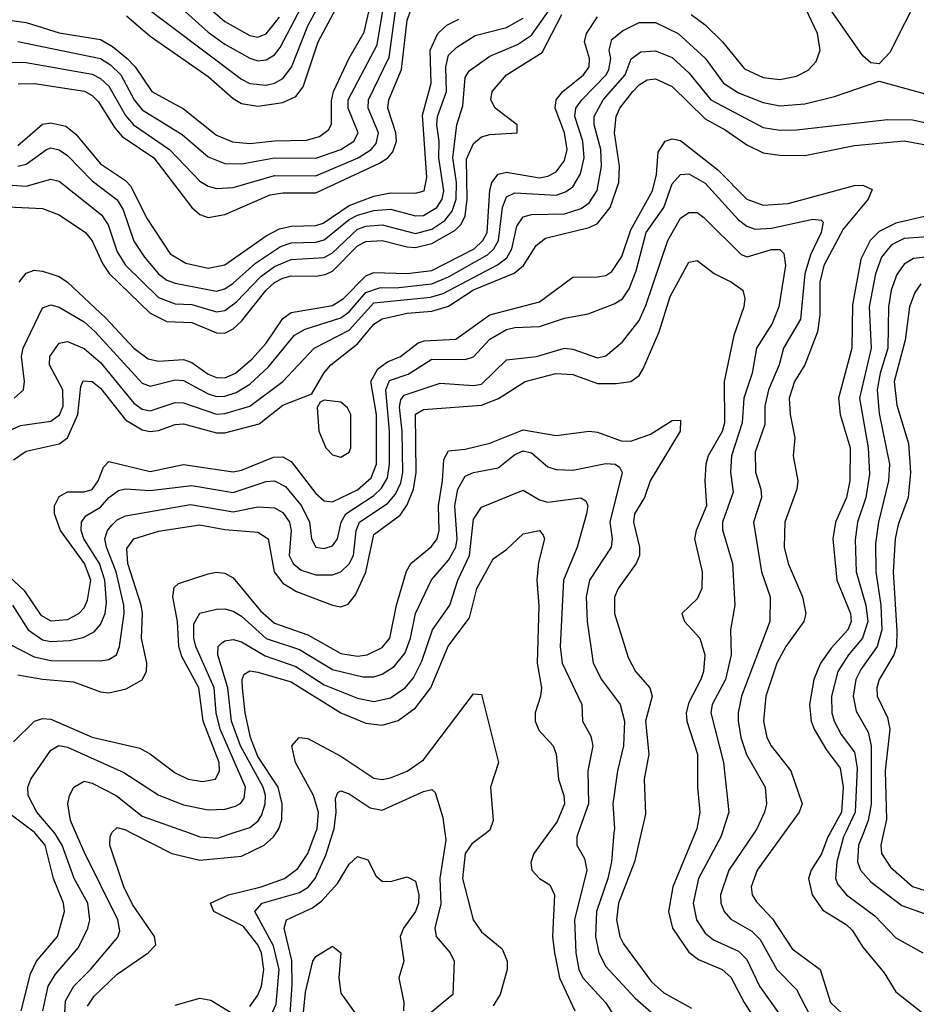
# Model space of a CAD drawing. Header units: inches. Extents: x 990535 to 1117859, y 769386 to 892122.
# Tile 649 of 656: x 1085735 to 1087899, y 829586 to 831964. Entities that reach past the tile are written whole.
import ezdxf

# ---------------------------------------------------------------- set-up
doc = ezdxf.new("R2010")
doc.units = ezdxf.units.IN
doc.header["$MEASUREMENT"] = 0
doc.layers.add('B0882', color=7, linetype='Continuous')
doc.layers.add('B0883', color=7, linetype='Continuous')

msp = doc.modelspace()

# ---------------------------------------------------------------- linework, layer by layer
at = {"layer": 'B0882', "color": 5}
for points, elevation in [([(1085738, 829570), (1085760.4, 829659.6), (1085775, 829690), (1085825.6, 829750), (1085842.8, 829810), (1085840.5, 829830), (1085816.7, 829890), (1085796, 829970), (1085771.3, 830000)], 3680), ([(1085790.2, 829570), (1085803.6, 829630), (1085821.1, 829658.9), (1085876.7, 829723.3), (1085899.1, 829770), (1085903.8, 829790), (1085899.5, 829830), (1085866, 829890), (1085837.1, 829970), (1085819.5, 829999.5), (1085819.1, 830000)], 3660), ([(1085842.7, 829550), (1085845.5, 829594.5), (1085865.4, 829630), (1085905.6, 829670), (1085971.8, 829748.2), (1085976.2, 829763.8), (1085971.5, 829790), (1085890, 829953.8), (1085870.2, 830000)], 3640), ([(1085898.4, 829581.6), (1085914.3, 829605.7), (1085970, 829658.9), (1086044.5, 829710), (1086063.6, 829730), (1086060.4, 829750), (1086006.9, 829826.9), (1085985.9, 829870), (1085952.4, 829970), (1085952.8, 829990), (1085957.1, 830000)], 3620), ([(1086003.6, 830000), (1086101.7, 829950), (1086170, 829933.7), (1086270, 829943.3), (1086324.6, 829970), (1086347.8, 829990), (1086354.1, 830000)], 3620), ([(1086143.6, 830000), (1086170, 829990.7), (1086212.5, 829987.5), (1086250.3, 830000)], 3640), ([(1086290, 829580.8), (1086310, 829608.4), (1086318.6, 829630), (1086324.5, 829670), (1086318.5, 829710), (1086310, 829730), (1086274.6, 829774.6), (1086203.7, 829810), (1086195.4, 829830), (1086238.7, 829850), (1086317.6, 829870), (1086374.3, 829890), (1086405.9, 829914.1), (1086430.1, 829949.9), (1086449.2, 830000)], 3580), ([(1086330, 829533.6), (1086353.6, 829586.4), (1086361.4, 829670), (1086347.2, 829727.2), (1086302.1, 829810), (1086319.9, 829830), (1086410, 829856.1), (1086430.9, 829869.1), (1086448.1, 829890), (1086474.2, 829945.8), (1086490.8, 830000)], 3560), ([(1086761.4, 830000), (1086763.5, 829983.5), (1086749.1, 829890), (1086751.1, 829828.9), (1086736.8, 829770), (1086740.4, 829750), (1086774.1, 829710), (1086783.7, 829690), (1086780.1, 829610), (1086709.4, 829550.6)], 3560), ([(1086861.9, 830000), (1086826.6, 829973.4), (1086810, 829950.5), (1086804, 829890), (1086829.8, 829789.8), (1086850, 829761.3), (1086899.7, 829719.7), (1086912, 829690), (1086911.6, 829670), (1086894.7, 829610), (1086877.8, 829582.2)], 3580), ([(1087012.6, 830000), (1086976, 829950), (1086968.7, 829928.7), (1086970.9, 829910), (1086989.3, 829890), (1087014.3, 829874.3), (1087026.1, 829850), (1087021.4, 829750), (1087026, 829710), (1087038.1, 829650), (1087075.1, 829570)], 3620), ([(1087083.3, 830000), (1087079.7, 829990), (1087080.1, 829970), (1087098.2, 829938.2), (1087104.1, 829910), (1087074.2, 829790), (1087077.4, 829710), (1087084.8, 829670), (1087094.4, 829650), (1087148.8, 829590), (1087174.8, 829550)], 3640), ([(1087169.5, 830000), (1087163.3, 829930), (1087154.9, 829890), (1087127.2, 829810), (1087124.9, 829750), (1087132.6, 829710), (1087150, 829677.5), (1087221, 829601), (1087278.8, 829550)], 3660), ([(1087235, 830000), (1087218.8, 829930), (1087180.5, 829830), (1087175.9, 829790), (1087183.4, 829750), (1087192.1, 829732.1), (1087260.1, 829640.1), (1087290, 829614), (1087356.3, 829576.3)], 3680), ([(1087365.3, 830000), (1087311.5, 829870), (1087301.4, 829810), (1087310.7, 829770), (1087350, 829711.8), (1087373.8, 829693.8), (1087430.4, 829670.4), (1087451.9, 829651.9), (1087484, 829590), (1087535.2, 829510)], 3720), ([(1087430.7, 830000), (1087427.5, 829990), (1087373.6, 829890), (1087360.6, 829830), (1087368.4, 829790), (1087390, 829758), (1087410, 829741.9), (1087470, 829714.1), (1087490, 829694.1), (1087521, 829630), (1087590, 829532.5)], 3740), ([(1087507.8, 830000), (1087446.7, 829910), (1087426.5, 829850), (1087427.8, 829830), (1087435.7, 829810), (1087451.9, 829791.9), (1087502.6, 829762.6), (1087522.8, 829742.8), (1087562.4, 829670), (1087610, 829621.4), (1087655, 829535)], 3760), ([(1087580.6, 830000), (1087515.3, 829910), (1087501, 829870), (1087503.1, 829850), (1087513.4, 829833.4), (1087552.3, 829792.3), (1087599.7, 829719.7), (1087667.4, 829670), (1087692.2, 829590), (1087735.1, 829550)], 3780), ([(1087691.1, 830000), (1087685.5, 829990), (1087670.3, 829949.7), (1087645.5, 829910), (1087639.4, 829890), (1087648, 829850), (1087673.6, 829813.6), (1087730, 829778.8), (1087744.8, 829764.8), (1087770, 829724), (1087821.9, 829661.9), (1087850, 829616.1), (1087930, 829553.6)], 3820), ([(1087728.5, 830000), (1087723.9, 829990), (1087707.3, 829930), (1087704.6, 829890), (1087710, 829875.4), (1087731.2, 829850), (1087799.4, 829799.4), (1087850, 829746.2), (1087914.8, 829710)], 3840), ([(1087771.6, 830000), (1087759.9, 829970), (1087757.8, 829930), (1087764.4, 829910), (1087790, 829881.4), (1087864.5, 829824.5), (1087930, 829801.1)], 3860), ([(1087820.4, 830000), (1087813.8, 829970), (1087815.4, 829950), (1087837.5, 829917.5), (1087890, 829870.4), (1087966.4, 829846.4)], 3880), ([(1086386.7, 829550), (1086392.8, 829632.8), (1086391.5, 829691.5), (1086373.5, 829770), (1086379, 829790), (1086441.4, 829818.6), (1086464.4, 829835.6), (1086502.1, 829877.9), (1086530, 829924.7), (1086550, 829942.9), (1086575, 829935), (1086595.5, 829895.5), (1086610, 829883.2), (1086630, 829882.3), (1086670, 829893.4), (1086690, 829883.6), (1086698.6, 829850), (1086697.2, 829830), (1086690.7, 829810), (1086661.6, 829770), (1086653.5, 829750), (1086662, 829690), (1086650.2, 829650), (1086662.1, 829590), (1086661.1, 829570)], 3540), ([(1086414.5, 829510), (1086424.5, 829615.5), (1086442.3, 829690), (1086450, 829701.4), (1086490, 829726), (1086510, 829710.5), (1086505.5, 829650), (1086510, 829612.7), (1086554.8, 829550)], 3520), ([(1086110, 829584.2), (1086170, 829600.7), (1086195.8, 829595.8), (1086250, 829562.6)], 3580)]:
    msp.add_lwpolyline(points, dxfattribs=dict(at, elevation=elevation))
at = {"layer": 'B0883', "color": 5}
for points, elevation in [([(1087356.2, 831976.2), (1087390, 831950.9), (1087431.3, 831910), (1087484.7, 831844.7), (1087530, 831824.2), (1087570, 831819.4), (1087610, 831826.9), (1087638.1, 831841.9), (1087657.4, 831862.6), (1087667.4, 831890), (1087660.7, 831930), (1087595, 832070)], 3880), ([(1085710, 831962.2), (1085750, 831956.5), (1085830, 831932), (1085930, 831915.6), (1085959.1, 831899.1), (1085994.1, 831870), (1086013.2, 831850), (1086054, 831790), (1086130, 831748.1), (1086210, 831684.5), (1086248.2, 831668.2), (1086290, 831664.3), (1086350, 831671.1), (1086427.5, 831672.5), (1086458.5, 831681.5), (1086481.4, 831698.6), (1086487.8, 831712.2), (1086487.7, 831767.7), (1086492.3, 831790), (1086529.8, 831870.2), (1086566.5, 831933.5), (1086593.1, 832050)], 4080), ([(1086138.7, 832038.7), (1086230, 831958.9), (1086290, 831925.6), (1086310, 831921.7), (1086330, 831929.1), (1086362, 831970)], 4180), ([(1085730, 831911), (1085930, 831869.8), (1085954.3, 831854.3), (1085978.9, 831830), (1086011, 831770), (1086030, 831746.2), (1086126.6, 831686.6), (1086190, 831632.5), (1086230, 831616.5), (1086270, 831615.8), (1086350, 831629.6), (1086450, 831629), (1086510, 831649.8), (1086541.7, 831670), (1086551.5, 831690), (1086528, 831750), (1086527.8, 831770), (1086597.6, 831902.4), (1086618.9, 832030)], 4060), ([(1085731.3, 831808.7), (1085770.7, 831809.3), (1085890.9, 831790.9), (1085910, 831780.8), (1085925.2, 831765.2), (1085963.2, 831703.2), (1085981.7, 831681.7), (1086058.5, 831630), (1086150, 831509.7), (1086170, 831493.3), (1086190, 831485.7), (1086230, 831492.9), (1086339.2, 831540.8), (1086370, 831545.5), (1086450, 831545.6), (1086603, 831617), (1086623.2, 831630), (1086635.6, 831644.4), (1086644.1, 831670), (1086642.8, 831690), (1086623.9, 831750), (1086626.3, 831770), (1086656.4, 831843.6), (1086670, 831962.3), (1086688.2, 832011.8)], 4020), ([(1085992.9, 831972.9), (1086050, 831924), (1086190, 831826.1), (1086250, 831773), (1086270, 831761), (1086310, 831754.8), (1086370, 831763.6), (1086401.6, 831778.4), (1086418.7, 831801.3), (1086455.7, 831910), (1086510, 832012.8)], 4120), ([(1086010, 832016.3), (1086270, 831819.8), (1086290, 831809.2), (1086330, 831805.1), (1086350, 831810.1), (1086370, 831821.8), (1086391.3, 831848.7), (1086430, 831948.3), (1086473.8, 832030)], 4140), ([(1087909.1, 832030), (1087835.7, 831884.3), (1087810, 831857.2), (1087790, 831859.3), (1087770, 831876.1), (1087676.9, 832010)], 3860), ([(1085670, 831567.2), (1085750, 831561.6), (1085810, 831578.5), (1085830, 831573.7), (1085932.2, 831492.2), (1085947.9, 831467.9), (1085970, 831403.3), (1085990, 831370.5), (1086070, 831292.5), (1086110, 831277.3), (1086150, 831275.6), (1086210, 831257.9), (1086230, 831261.4), (1086258, 831282), (1086317, 831343), (1086350, 831367.7), (1086390, 831384.7), (1086470, 831389.4), (1086490, 831400.5), (1086550, 831457.5), (1086570, 831464.8), (1086610, 831468.3), (1086690, 831446.9), (1086730, 831458), (1086761.2, 831478.8), (1086778.8, 831501.2), (1086788.2, 831530), (1086789.2, 831570), (1086780.3, 831630), (1086789.9, 831710), (1086804.6, 831755.4), (1086810, 831823.6), (1086819.6, 831840.4), (1086870, 831875.6), (1086936.8, 831903.2), (1086970, 831925.8), (1087013.3, 831986.7)], 3940), ([(1085710, 831861.1), (1085750, 831860), (1085910, 831831.8), (1085930, 831821.9), (1085950, 831802.9), (1085990, 831732.5), (1086009.6, 831709.6), (1086096.5, 831650), (1086170, 831573.2), (1086190, 831561.3), (1086210, 831556.2), (1086250, 831558.3), (1086350, 831587), (1086450, 831586.3), (1086552.1, 831630), (1086582.9, 831650), (1086595.1, 831664.9), (1086600.6, 831690), (1086576, 831750), (1086577, 831770), (1086627, 831873), (1086643.9, 831996.1)], 4040), ([(1086127.3, 831990), (1086190, 831933.7), (1086230, 831904.4), (1086290, 831870.4), (1086310, 831864.5), (1086330, 831866.5), (1086350, 831878.8), (1086363.4, 831896.6), (1086423.4, 832010)], 4160), ([(1085690, 831512.2), (1085790, 831507.5), (1085830, 831492.5), (1085893.8, 831450), (1085910, 831429.5), (1085934.4, 831374.4), (1085950.5, 831350.5), (1086050, 831254.9), (1086090, 831234.8), (1086150, 831232.6), (1086210, 831207.4), (1086230, 831206.7), (1086250, 831217.1), (1086270, 831235.2), (1086330, 831310.7), (1086350, 831328.7), (1086370, 831339.4), (1086390, 831344.9), (1086450, 831343.8), (1086472, 831348), (1086490, 831356.4), (1086550, 831417.2), (1086570, 831427.9), (1086610, 831430), (1086670, 831414.8), (1086690, 831413.8), (1086730, 831423), (1086785.5, 831454.5), (1086800.4, 831470), (1086810.1, 831490), (1086815, 831530), (1086813.5, 831626.5), (1086830, 831664.6), (1086850, 831681), (1086870, 831686.6), (1086935.6, 831690), (1086935.6, 831710), (1086882.8, 831750), (1086872.1, 831770), (1086875.3, 831790), (1086910.4, 831830), (1086995.9, 831884.1), (1087043.8, 831976.2)], 3920), ([(1085730, 831659.5), (1085790, 831710.9), (1085810, 831714.8), (1085846, 831706), (1085870, 831687.2), (1085930, 831615.1), (1085990, 831575.4), (1086002, 831562), (1086042.4, 831482.4), (1086098.2, 831398.2), (1086135.6, 831375.6), (1086190, 831363.2), (1086230, 831371.5), (1086330, 831441.6), (1086361.7, 831458.3), (1086390, 831464.6), (1086450, 831466.3), (1086467.7, 831472.3), (1086530, 831514.6), (1086590, 831537.4), (1086630, 831545.3), (1086690, 831544.3), (1086711, 831550), (1086717.7, 831582.3), (1086707.3, 831732.7), (1086728.2, 831810), (1086725.8, 831890), (1086744.6, 831930), (1086766.1, 831950), (1086794.9, 831965.1)], 3980), ([(1085730.4, 831609.6), (1085750, 831614.4), (1085799.8, 831650), (1085810, 831654), (1085830, 831649.3), (1085850, 831635.4), (1085910, 831574.8), (1085970, 831528.4), (1085984.5, 831504.5), (1086010, 831429.1), (1086035.7, 831390), (1086070, 831349.8), (1086090, 831334.8), (1086110, 831326.9), (1086210, 831307.7), (1086230, 831313.7), (1086250, 831327.6), (1086304.2, 831375.8), (1086364.2, 831415.8), (1086390, 831424.8), (1086450, 831426.4), (1086470, 831431.7), (1086530, 831480.8), (1086550, 831491.8), (1086590, 831502.6), (1086630, 831506), (1086690, 831489.8), (1086710, 831490.3), (1086742.2, 831510), (1086754.4, 831530), (1086758.4, 831550), (1086746.4, 831630), (1086747.5, 831670), (1086742.1, 831710), (1086743.4, 831730), (1086765.4, 831790), (1086763.9, 831850), (1086770, 831877.6), (1086790, 831897.4), (1086834.6, 831925.4), (1086910, 831944.5), (1086950, 831967.2)], 3960), ([(1085733.8, 831330), (1085750, 831351.6), (1085770, 831358.8), (1085790, 831356.6), (1085830, 831343), (1085850, 831329.4), (1085942.5, 831242.5), (1086010, 831170.7), (1086044.7, 831144.7), (1086070, 831139), (1086130, 831143.1), (1086150, 831135.7), (1086190, 831107.6), (1086210, 831099.4), (1086230, 831099), (1086256, 831110), (1086295.7, 831144.3), (1086330, 831182.6), (1086370, 831242.1), (1086390, 831256.6), (1086490, 831273.4), (1086516.2, 831290), (1086570, 831344.9), (1086590, 831353), (1086670, 831350.7), (1086730, 831358.1), (1086831.7, 831410), (1086853.1, 831430), (1086863, 831450), (1086870, 831552.1), (1086874.9, 831570), (1086890, 831590.9), (1086910, 831595.4), (1086990, 831581.9), (1087010, 831585.6), (1087030, 831596.2), (1087050, 831623.4), (1087056.6, 831650), (1087050.1, 831690), (1087027.7, 831750), (1087030.3, 831770), (1087045.8, 831790), (1087095.9, 831830), (1087109.6, 831850), (1087110.5, 831870), (1087098.7, 831910), (1087103, 831930), (1087130, 831970.1)], 3880), ([(1085721.6, 831050), (1085744.2, 831070), (1085746.2, 831090), (1085738.9, 831150), (1085742.7, 831170), (1085790, 831268.1), (1085810, 831274.8), (1085830, 831269.3), (1085890, 831233.8), (1085917.1, 831210), (1086030, 831085.7), (1086050, 831078.5), (1086110, 831093.7), (1086130, 831092.1), (1086190, 831059.9), (1086210, 831054), (1086230, 831054.1), (1086257, 831063), (1086290, 831083.2), (1086335.1, 831124.9), (1086398.3, 831201.7), (1086423.7, 831216.3), (1086510, 831243.9), (1086530, 831257.7), (1086570, 831304.9), (1086603.6, 831316.4), (1086650, 831316.8), (1086730, 831326), (1086770, 831342.9), (1086863.9, 831396.1), (1086879.4, 831410), (1086890.5, 831430), (1086900.3, 831510), (1086910, 831535.4), (1086930, 831545.2), (1087030, 831539.7), (1087052.5, 831547.5), (1087070, 831560.3), (1087089, 831591), (1087097.6, 831630), (1087094.7, 831670), (1087075.2, 831730), (1087077.8, 831750), (1087091.6, 831770), (1087150.4, 831830), (1087157.2, 831842.8), (1087161.7, 831870), (1087157.5, 831890), (1087164.2, 831915.8), (1087190, 831936.9), (1087230, 831957.1), (1087270, 831957), (1087324.1, 831930), (1087390, 831870.5), (1087433.9, 831810), (1087470, 831787.1), (1087530, 831763.6), (1087570, 831755.1), (1087630, 831760.2), (1087702.3, 831777.7), (1087810, 831814.9), (1087930, 831781.7)], 3860), ([(1085706.9, 830970), (1085736.5, 830983.5), (1085810, 830994.1), (1085830.6, 831009.4), (1085840, 831030), (1085838.9, 831070), (1085806.3, 831130), (1085807.4, 831150), (1085830, 831182.6), (1085850, 831186.5), (1085890, 831169.7), (1085930, 831135.6), (1086010, 831037.3), (1086030, 831023.2), (1086050, 831019.3), (1086110, 831038.8), (1086130, 831038.1), (1086210, 831010.9), (1086230, 831012.2), (1086290, 831030.6), (1086369.8, 831090.2), (1086445.9, 831170), (1086530, 831214.2), (1086590, 831279.5), (1086726.9, 831293.1), (1086757.5, 831302.5), (1086888.5, 831371.5), (1086911.2, 831388.8), (1086923, 831410), (1086935.2, 831464.8), (1086950, 831487.8), (1086970, 831492.9), (1087050, 831494.4), (1087090, 831507.7), (1087110, 831521.6), (1087129.1, 831550.9), (1087139.3, 831610), (1087137.6, 831650), (1087121.8, 831710), (1087121.9, 831730), (1087143.1, 831770), (1087196.8, 831830), (1087210.7, 831869.3), (1087234, 831886), (1087270, 831888.3), (1087310, 831872.2), (1087350, 831835.1), (1087403.2, 831770), (1087530, 831702.9), (1087570, 831696.5), (1087610, 831697.8), (1087830, 831722.7), (1087890, 831721.8), (1088047.2, 831687.2)], 3840), ([(1085719.6, 830900.4), (1085750, 830921.9), (1085830, 830939.1), (1085850, 830953.8), (1085875, 831010), (1085882.3, 831077.7), (1085888.2, 831091.8), (1085910, 831090.1), (1085930, 831073.9), (1085990, 830997.6), (1086030, 830973.4), (1086050, 830969.3), (1086070, 830971.3), (1086110, 830986.2), (1086130, 830987.9), (1086210, 830966.2), (1086230, 830965.9), (1086312.7, 830987.3), (1086370, 831032.6), (1086440, 831060), (1086468.7, 831110), (1086485.8, 831130), (1086550, 831181), (1086590, 831227.9), (1086610, 831241), (1086670, 831254.7), (1086730, 831259.6), (1086770, 831271.9), (1086830, 831311.5), (1086928.9, 831351.1), (1086950.8, 831370), (1086981.5, 831418.5), (1087004.3, 831435.7), (1087110, 831462.1), (1087130, 831471), (1087160.6, 831510), (1087181.3, 831570), (1087183.2, 831610), (1087170.7, 831690), (1087174.9, 831730), (1087183.9, 831750), (1087214.7, 831790), (1087230, 831806.3), (1087250, 831818.1), (1087270, 831820.6), (1087310, 831802.3), (1087390, 831723.9), (1087437.9, 831697.9), (1087490, 831661.4), (1087530, 831641.9), (1087570, 831636), (1087630, 831635.7), (1087750, 831659.7), (1087870, 831671), (1087970, 831652.6)], 3820), ([(1085710, 830617.8), (1085745.4, 830585.4), (1085785.5, 830525.5), (1085810, 830511.8), (1085850, 830515.4), (1085877.6, 830530), (1085890, 830543.3), (1085898.5, 830561.5), (1085906.3, 830610), (1085891.1, 830650), (1085833.2, 830730), (1085818.6, 830770), (1085819.1, 830790), (1085830, 830812.4), (1085850, 830823.4), (1085890, 830823.1), (1085910, 830829.2), (1085924.2, 830850), (1085937.1, 830882.9), (1085950, 830896.9), (1086050, 830872.6), (1086130, 830889.3), (1086250, 830871.6), (1086270, 830875.6), (1086347.4, 830907.4), (1086370, 830908.2), (1086390, 830896.7), (1086450, 830819.1), (1086470, 830801.7), (1086490, 830799.2), (1086550, 830828.4), (1086582.9, 830857.1), (1086596.3, 830890), (1086596.3, 831010), (1086582.5, 831090), (1086599.6, 831120.4), (1086622.5, 831137.5), (1086653.8, 831150), (1086696.8, 831183.2), (1086711.6, 831188.4), (1086787.8, 831192.2), (1086870, 831250.7), (1086990, 831282.1), (1087070, 831341.9), (1087130, 831342.2), (1087150, 831346.2), (1087164.3, 831355.7), (1087188.5, 831391.5), (1087210, 831456.2), (1087262.2, 831550), (1087271.9, 831590), (1087276.1, 831643.9), (1087292.8, 831670), (1087310, 831676.1), (1087330, 831671.7), (1087420.6, 831600.6), (1087490, 831530.4), (1087530, 831515.4), (1087590, 831519.3), (1087750, 831562.8), (1087770, 831563.6), (1087793.1, 831553.1), (1087783.1, 831530), (1087722.5, 831457.5), (1087676.2, 831370), (1087666.5, 831330), (1087666.3, 831250), (1087660.7, 831210), (1087630.3, 831130), (1087605.3, 831090), (1087592.7, 831050), (1087594.5, 831010), (1087605.9, 830954.1), (1087602.3, 830910), (1087613.4, 830850), (1087610.8, 830830), (1087582.1, 830750), (1087580.2, 830690), (1087590.4, 830650), (1087624.5, 830570), (1087632.8, 830530), (1087628, 830510), (1087584.1, 830450), (1087562.7, 830410), (1087536.3, 830330), (1087530.4, 830270), (1087538.4, 830230), (1087549, 830210), (1087596.8, 830150), (1087623.6, 830070), (1087616.9, 830050), (1087580.6, 830000)], 3780), ([(1085717.4, 830550), (1085755.1, 830490), (1085790, 830466.4), (1085810, 830461.7), (1085855.3, 830464.7), (1085888, 830472), (1085914.5, 830485.5), (1085930, 830503.3), (1085940.8, 830530), (1085943.9, 830556.1), (1085940.5, 830610), (1085927.6, 830650), (1085889.3, 830710), (1085883.2, 830730), (1085884.2, 830750), (1085894.7, 830765.3), (1085930, 830786.6), (1085950, 830809.7), (1085973.2, 830826.8), (1085990, 830830.3), (1086050, 830826.3), (1086150, 830839), (1086250, 830821.7), (1086330, 830848), (1086350, 830849.7), (1086376.2, 830836.2), (1086415, 830790), (1086434, 830750), (1086439.5, 830710), (1086450, 830690.1), (1086470, 830686.4), (1086490, 830692.7), (1086501.7, 830710), (1086510.8, 830750), (1086522.5, 830770), (1086590, 830814.6), (1086607.9, 830832.1), (1086622.5, 830857.5), (1086627.9, 830890), (1086627.6, 830970), (1086618.8, 831070), (1086627.9, 831092.2), (1086672.6, 831107.4), (1086730, 831144.1), (1086810, 831142.7), (1086830, 831149.3), (1086870, 831191.8), (1086910, 831215.4), (1086930, 831220.5), (1086990, 831222.8), (1087050, 831242.8), (1087107, 831253), (1087170, 831277.2), (1087190, 831289.7), (1087206, 831314), (1087222.9, 831357.2), (1087247.5, 831450), (1087289.7, 831510), (1087310, 831566.8), (1087330, 831589.6), (1087350, 831591.6), (1087390, 831569), (1087470, 831480.4), (1087490, 831465.2), (1087510, 831457.4), (1087550, 831459.9), (1087650, 831482), (1087670, 831479.4), (1087674.2, 831474.2), (1087670.1, 831450), (1087644.3, 831395.7), (1087630.2, 831350), (1087620, 831240), (1087578.7, 831170), (1087568.1, 831130), (1087542.7, 831070), (1087533.7, 831030), (1087533.9, 830986.1), (1087510, 830919.6), (1087511.3, 830871.3), (1087524.2, 830830), (1087525.7, 830810), (1087506.7, 830750), (1087525.8, 830630), (1087546.3, 830570), (1087546, 830510), (1087477.7, 830330), (1087469.1, 830290), (1087469.4, 830270.6), (1087475.9, 830230), (1087489.2, 830189.2), (1087534.8, 830110), (1087537.4, 830070), (1087533.2, 830050), (1087514.6, 830010), (1087507.8, 830000)], 3760), ([(1085710, 830455.5), (1085770, 830425.2), (1085810, 830416.1), (1085930, 830415.7), (1085950, 830418.9), (1085968.3, 830430), (1085976, 830450), (1085987.3, 830530), (1085986.2, 830550), (1085967.8, 830630), (1085944.1, 830690), (1085940.6, 830710), (1085946.5, 830730), (1085957.1, 830742.9), (1085970, 830755.5), (1085990, 830765.1), (1086146.9, 830793.1), (1086250, 830775.4), (1086310, 830787.5), (1086350, 830785.1), (1086370, 830773.2), (1086386.5, 830750), (1086390, 830730), (1086385.3, 830670), (1086394.7, 830650), (1086414.4, 830634.4), (1086450, 830623.2), (1086490, 830622.7), (1086510, 830630.4), (1086530, 830649.2), (1086540.8, 830670), (1086547.3, 830730), (1086555.5, 830750), (1086623.9, 830796.1), (1086642, 830818), (1086655.1, 830844.9), (1086660, 830870), (1086658.5, 830970), (1086652, 831028), (1086654.5, 831045.5), (1086663, 831057), (1086750, 831086.1), (1086830, 831079.8), (1086850, 831083.4), (1086910, 831142), (1086982.6, 831150), (1087050, 831170.7), (1087070, 831168.1), (1087130, 831146.7), (1087150, 831151.8), (1087190, 831185.9), (1087230, 831236.8), (1087246.7, 831273.3), (1087299.9, 831430), (1087330, 831484.1), (1087350, 831498.2), (1087370, 831497.7), (1087386.1, 831486.1), (1087476.6, 831396.6), (1087491, 831391), (1087550, 831408.2), (1087570, 831408.3), (1087579.3, 831399.3), (1087583.4, 831370), (1087567.6, 831270), (1087551.5, 831230), (1087513.4, 831170), (1087502.8, 831110), (1087483.1, 831050), (1087479.2, 830990), (1087453, 830910), (1087451.2, 830871.2), (1087457, 830823), (1087431.6, 830750), (1087431.4, 830731.4), (1087455.6, 830650), (1087460.9, 830550), (1087450.8, 830490), (1087452.8, 830430), (1087439.1, 830370), (1087406.8, 830310), (1087403.6, 830290), (1087433.7, 830170), (1087446.5, 830050), (1087430.7, 830000)], 3740), ([(1087926.3, 831490), (1087850, 831472.5), (1087810, 831452.4), (1087787.8, 831430), (1087765.4, 831385.4), (1087745.3, 831274.7), (1087744, 831170), (1087711.2, 831050), (1087715.3, 831010), (1087739.6, 830930), (1087739, 830850), (1087731, 830810), (1087704.4, 830750), (1087698.2, 830710), (1087707.4, 830610), (1087740.3, 830530), (1087742, 830510), (1087734.4, 830490), (1087693.9, 830446.1), (1087668.5, 830410), (1087652.1, 830370), (1087641.4, 830310), (1087645.3, 830270), (1087652.6, 830250), (1087681.5, 830201.5), (1087716, 830156), (1087723, 830110), (1087719.1, 830050), (1087691.1, 830000)], 3820), ([(1087950, 831440.5), (1087870, 831435.1), (1087839.8, 831420.2), (1087815.3, 831390), (1087800.6, 831350), (1087785.7, 831270), (1087790.3, 831170), (1087762.1, 831050), (1087783.5, 830930), (1087786.1, 830866.1), (1087777.2, 830810), (1087757.6, 830750), (1087752.1, 830707.9), (1087754.3, 830630), (1087777.4, 830550), (1087782.5, 830510), (1087769.9, 830470.1), (1087735.5, 830430), (1087709.8, 830390), (1087694.4, 830330), (1087695.8, 830290), (1087701.5, 830270), (1087717.7, 830237.7), (1087750, 830194.6), (1087756.9, 830156.9), (1087751.5, 830050), (1087728.5, 830000)], 3840), ([(1087950, 831393.2), (1087892.8, 831387.2), (1087870, 831373.1), (1087852.1, 831347.9), (1087838.4, 831310), (1087832.1, 831270), (1087830.5, 831170.5), (1087812, 831110), (1087805.1, 831070), (1087810, 831012.9), (1087834.9, 830890), (1087832.4, 830850), (1087807.8, 830750), (1087801.2, 830698.8), (1087802, 830630), (1087814.1, 830550), (1087816, 830490), (1087804.9, 830450), (1087765.4, 830394.7), (1087753.3, 830370), (1087746.8, 830330), (1087754, 830294), (1087783.1, 830243.1), (1087790.2, 830210), (1087790.6, 830069.4), (1087783.2, 830030), (1087771.6, 830000)], 3860), ([(1085730, 830381.8), (1085790, 830370.8), (1085864.9, 830364.9), (1085930, 830340.3), (1085950, 830337.8), (1085991.9, 830348.1), (1086030.6, 830369.4), (1086040.9, 830390), (1086041.9, 830410), (1086028.7, 830470), (1086030.8, 830530), (1086028.3, 830550), (1085995.8, 830650), (1085993, 830687), (1086010.4, 830709.6), (1086070, 830728.4), (1086170, 830743.8), (1086230, 830732.7), (1086310, 830726.2), (1086334.5, 830710), (1086348.9, 830630), (1086370, 830603.3), (1086403.1, 830583.1), (1086490, 830550.1), (1086510, 830546.1), (1086527.7, 830552.3), (1086545.1, 830574.9), (1086570.8, 830629.2), (1086590, 830720.5), (1086653.3, 830766.7), (1086670, 830791.8), (1086685.5, 830830), (1086692.2, 830870), (1086690, 831011.3), (1086710, 831022.3), (1086850, 831033.1), (1086890.8, 831049.2), (1086955, 831090), (1087029.1, 831109.1), (1087070, 831106.8), (1087130, 831085.2), (1087175.1, 831084.9), (1087209.9, 831090.1), (1087230, 831104.3), (1087239.6, 831120.4), (1087278.3, 831210), (1087305.1, 831294.9), (1087350, 831378.2), (1087370, 831382.3), (1087411, 831351), (1087452.9, 831330), (1087480.9, 831310), (1087485.4, 831290), (1087482.9, 831270), (1087459.2, 831200.8), (1087435.5, 831090), (1087436.4, 830990), (1087430.9, 830969.1), (1087396.8, 830910), (1087391.2, 830890), (1087388.8, 830850), (1087393.1, 830790), (1087367.7, 830730), (1087363.6, 830710), (1087382.8, 830630), (1087381.8, 830590), (1087370, 830564.7), (1087333.2, 830530), (1087339.7, 830510), (1087377.1, 830470), (1087388.6, 830430), (1087385.7, 830390), (1087379.3, 830370), (1087350, 830314.9), (1087343.9, 830290), (1087345.4, 830270), (1087371.5, 830190), (1087371.3, 830110), (1087377.1, 830050), (1087369.4, 830010), (1087365.3, 830000)], 3720), ([(1087910, 831325.9), (1087895.6, 831304.4), (1087882.7, 831270), (1087872.9, 831190), (1087846.2, 831090), (1087852.5, 831032.5), (1087880.4, 830940.4), (1087885.8, 830870), (1087879.9, 830810), (1087855.3, 830744.7), (1087848.2, 830710), (1087843.6, 830630), (1087852.7, 830487.3), (1087851.3, 830450), (1087844.9, 830430), (1087809.5, 830370), (1087804, 830350), (1087804.8, 830330), (1087830, 830278.3), (1087835.4, 830250), (1087823.9, 830150), (1087827.6, 830032.4), (1087820.4, 830000)], 3880), ([(1085720.1, 830219.9), (1085770.5, 830269.5), (1085790, 830275.9), (1085810, 830274.6), (1085910, 830231.3), (1086024.5, 830204.5), (1086050.3, 830190.3), (1086110, 830145), (1086141.3, 830130), (1086175.7, 830124.3), (1086207.2, 830130), (1086217.4, 830150), (1086216.2, 830170), (1086177.3, 830270), (1086167.1, 830350), (1086126.1, 830426.1), (1086118.8, 830450), (1086115.9, 830510), (1086104.3, 830570), (1086107.6, 830592.4), (1086117.9, 830602.1), (1086190, 830625.8), (1086210, 830629.7), (1086230, 830627.1), (1086250, 830615.4), (1086316.1, 830536.1), (1086350, 830506.3), (1086430, 830478.4), (1086510, 830433.3), (1086550, 830426.9), (1086574, 830430), (1086610, 830447.8), (1086628.7, 830470), (1086644.8, 830550), (1086668.2, 830631.8), (1086679.1, 830650), (1086728.9, 830691.1), (1086742.6, 830710), (1086747.2, 830730), (1086745.8, 830790), (1086755.9, 830850), (1086758.6, 830901.4), (1086770, 830922.2), (1086810, 830926.1), (1086870, 830940.8), (1086950, 830973.2), (1087030, 830959.5), (1087110, 830970.1), (1087130, 830967.7), (1087186.7, 830946.7), (1087210, 830946.1), (1087257.6, 830962.4), (1087310, 830995.7), (1087330, 830996.8), (1087329.7, 830970), (1087257.2, 830850), (1087243, 830810), (1087219.4, 830770), (1087216.6, 830750), (1087231.1, 830690), (1087231.2, 830670), (1087222.9, 830650), (1087179.4, 830590), (1087171.1, 830568.9), (1087170.8, 830530), (1087203.5, 830423.5), (1087221.3, 830390), (1087255.9, 830350), (1087261.6, 830330), (1087245.7, 830270), (1087253.3, 830190), (1087242.1, 830130), (1087245.5, 830045.5), (1087235, 830000)], 3680), ([(1085819.1, 830000), (1085776.1, 830050), (1085754.9, 830090), (1085754, 830110), (1085761.3, 830130), (1085810, 830199.4), (1085829, 830211), (1085850, 830206.8), (1085985.8, 830145.8), (1086070.8, 830090.8), (1086130, 830067.9), (1086190, 830055.6), (1086230, 830057.1), (1086255.7, 830064.3), (1086268.5, 830071.5), (1086276.6, 830083.4), (1086280, 830110), (1086218.5, 830250), (1086208.8, 830290), (1086204.6, 830350), (1086160, 830450), (1086154.9, 830470), (1086155.4, 830504.6), (1086169.9, 830530.1), (1086210, 830539.9), (1086230, 830540.7), (1086250, 830535.4), (1086270, 830522.9), (1086330, 830468.9), (1086410, 830442.4), (1086490, 830394.3), (1086563.3, 830376.7), (1086590, 830377), (1086610, 830383.1), (1086638.5, 830401.5), (1086665.3, 830434.7), (1086678, 830470), (1086690.2, 830530), (1086729.1, 830610.9), (1086770, 830658.8), (1086787.3, 830690), (1086790.7, 830710), (1086785, 830790), (1086792.9, 830830), (1086810, 830861), (1086830, 830870.1), (1086890, 830881.7), (1086930, 830913.7), (1086950, 830922.4), (1086970, 830917.9), (1087010, 830883.9), (1087030, 830877.6), (1087070, 830875.9), (1087150, 830891.5), (1087172.2, 830890), (1087183.2, 830883.2), (1087189.4, 830870), (1087159.9, 830750), (1087165.2, 830710), (1087163, 830690), (1087110.7, 830610), (1087102.5, 830570), (1087104.6, 830510), (1087119.1, 830410), (1087139.7, 830370), (1087184.6, 830310), (1087195.2, 830270), (1087192.6, 830210), (1087177.9, 830150), (1087166.9, 830070), (1087170.4, 830010), (1087169.5, 830000)], 3660), ([(1086250.3, 830000), (1086290, 830013.2), (1086310, 830028.5), (1086318.4, 830041.6), (1086327.6, 830070), (1086327.9, 830090), (1086322.9, 830110), (1086267.6, 830210), (1086246.2, 830270), (1086236.9, 830350), (1086213.3, 830430), (1086213.8, 830450), (1086221.8, 830458.2), (1086230, 830463.9), (1086250, 830466.5), (1086270, 830460.9), (1086327.5, 830427.5), (1086401.7, 830401.7), (1086470, 830357.2), (1086550, 830324.9), (1086590, 830317.3), (1086630, 830326.1), (1086665.3, 830350), (1086685.7, 830374.3), (1086705.7, 830414.3), (1086731.7, 830490), (1086773, 830550), (1086792.9, 830610), (1086821, 830670), (1086830, 830757.7), (1086850, 830786.4), (1086950, 830827.2), (1086990, 830804), (1087010, 830798.3), (1087089.2, 830809.2), (1087101.5, 830801.5), (1087106.6, 830790), (1087103.2, 830770), (1087080.8, 830690), (1087047.4, 830610), (1087039.8, 830450), (1087044.6, 830410), (1087091.6, 830310), (1087093.5, 830270), (1087113.6, 830233.6), (1087118.5, 830210), (1087106.7, 830150), (1087108.1, 830070), (1087083.3, 830000)], 3640), ([(1086354.1, 830000), (1086360.3, 830010), (1086367.4, 830032.6), (1086368.4, 830070), (1086359.1, 830110), (1086310, 830184.5), (1086291.8, 830230), (1086279, 830290), (1086272.8, 830350), (1086271.8, 830370), (1086276.9, 830383.1), (1086290, 830391.3), (1086310, 830388.3), (1086390, 830365), (1086510, 830290), (1086570, 830265.1), (1086610, 830259.9), (1086648.8, 830271.2), (1086690, 830302.2), (1086727, 830350), (1086769.1, 830450.9), (1086820.9, 830519.1), (1086838.3, 830590), (1086878, 830662), (1086910, 830683.8), (1086950, 830722.3), (1086990, 830730.1), (1086998.9, 830718.9), (1087001.6, 830710), (1086987.2, 830652.7), (1086983.3, 830610), (1086988.3, 830548.3), (1086984, 830410), (1086994.2, 830350), (1086992.5, 830330), (1086979.2, 830290), (1086979.1, 830270), (1086988.3, 830248.3), (1087022.4, 830210), (1087030.1, 830190.1), (1087035.9, 830130), (1087048.7, 830090), (1087049.7, 830070), (1087032.6, 830027.4), (1087012.6, 830000)], 3620), ([(1086449.2, 830000), (1086453, 830010), (1086456.3, 830050), (1086444.4, 830090), (1086400.2, 830170), (1086391.8, 830210), (1086409.5, 830230.5), (1086430, 830227.6), (1086510, 830185.5), (1086590, 830132), (1086610, 830129.1), (1086630, 830133.2), (1086670, 830148.8), (1086710, 830176), (1086830, 830335.4), (1086850, 830333.7), (1086890.9, 830170), (1086871.2, 830110), (1086877.6, 830030), (1086870, 830006.1), (1086861.9, 830000)], 3580), ([(1085870.2, 830000), (1085857.4, 830030), (1085850.9, 830070), (1085854.9, 830090), (1085865.6, 830110), (1085890, 830124.4), (1085910, 830120.2), (1085967.9, 830090), (1086030, 830040.1), (1086143.6, 830000)], 3640), ([(1086490.8, 830000), (1086493.9, 830010), (1086499.1, 830050), (1086497.1, 830082.9), (1086502.8, 830097.2), (1086510, 830101.6), (1086530, 830094.3), (1086580.5, 830060.5), (1086610, 830054.9), (1086710, 830099.8), (1086730, 830104.4), (1086737.5, 830097.5), (1086756.7, 830036.7), (1086761.4, 830000)], 3560), ([(1085771.3, 830000), (1085770, 830001.6), (1085705.4, 830050)], 3680), ([(1085957.1, 830000), (1085958, 830002), (1085970, 830012.7), (1085990, 830006.9), (1086003.6, 830000)], 3620)]:
    msp.add_lwpolyline(points, dxfattribs=dict(at, elevation=elevation))
at = {"layer": 'B0883', "color": 5, "elevation": 3820}
msp.add_lwpolyline([(1086470, 831044.9), (1086460, 831040), (1086452.9, 831027.1), (1086456.7, 830970), (1086474, 830930), (1086490, 830912.9), (1086510, 830907.3), (1086530, 830919.4), (1086534.4, 830930), (1086533.9, 831010), (1086526.2, 831026.2), (1086510, 831039.7)], close=True, dxfattribs=at)

doc.saveas('drawing.dxf')
